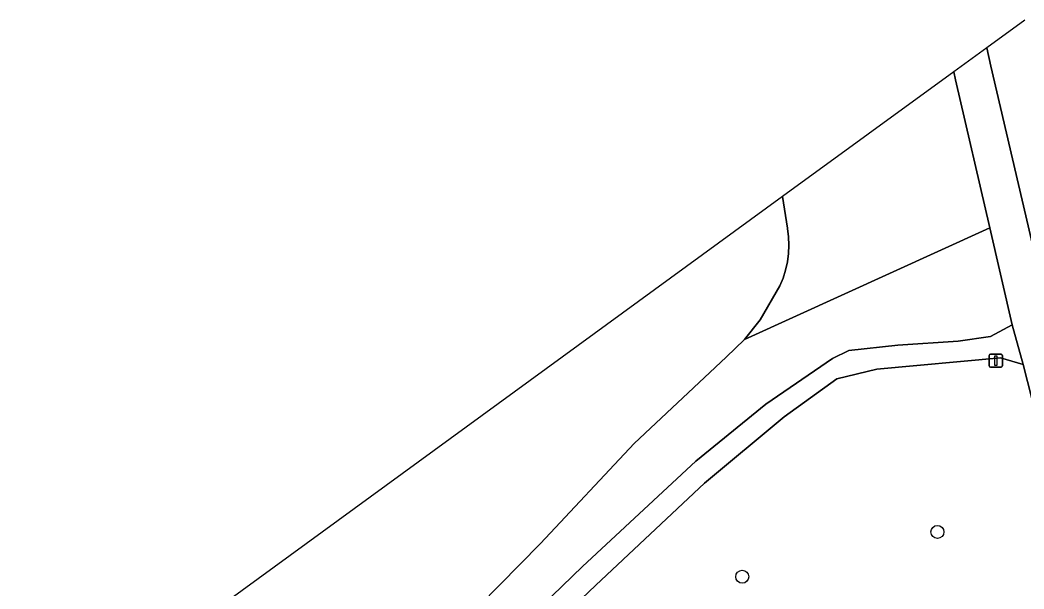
# Model space of a CAD drawing. Extents: x 162396 to 163643, y 386452 to 387406.
# Drawn here: x 162915.8 to 162991.5, y 387171.5 to 387214.4 of the extents above; entities that cross this region are included whole.
import ezdxf

# ---------------------------------------------------------------- set-up
doc = ezdxf.new("R2010")
doc.units = 0
for name, color, linetype in [('IMGEO_Afsluitpaal', 7, 'Continuous'), ('IMGEO_Berm_groen', 7, 'Continuous'), ('IMGEO_Boom', 7, 'Continuous'), ('IMGEO_Groenvoorziening', 7, 'Continuous'), ('IMGEO_Meer_plas_ven_vijver', 7, 'Continuous'), ('IMGEO_Voetpad_halfverhard', 7, 'Continuous'), ('IMGEO_Voetpad_open', 7, 'Continuous')]:
    doc.layers.add(name, color=color, linetype=linetype)

msp = doc.modelspace()

# ---------------------------------------------------------------- linework, layer by layer
at = {"layer": 'IMGEO_Afsluitpaal'}
for p, q in [((162988.995, 387189.221), (162989.785, 387189.221)), ((162989.785, 387189.221), (162988.995, 387189.221)), ((162988.895, 387188.321), (162988.895, 387189.121)), ((162988.895, 387189.121), (162988.895, 387188.321)), ((162989.885, 387189.121), (162989.885, 387188.321)), ((162989.885, 387188.321), (162989.885, 387189.121)), ((162989.785, 387188.221), (162988.995, 387188.221)), ((162988.995, 387188.221), (162989.785, 387188.221))]:
    msp.add_line(p, q, dxfattribs=at)
msp.add_lwpolyline([(162989.315, 387189.096), (162989.465, 387189.096), (162989.465, 387188.346), (162989.315, 387188.346), (162989.315, 387189.096)], dxfattribs=at)
for centre, start, end in [((162988.995, 387189.121), 90, 180), ((162988.995, 387189.121), 90, 180), ((162989.785, 387189.121), 0, 90), ((162989.785, 387189.121), 360, 90), ((162988.995, 387188.321), 180, 270), ((162988.995, 387188.321), 180, 270), ((162989.785, 387188.321), 270, 0), ((162989.785, 387188.321), 270, 0)]:
    msp.add_arc(centre, 0.1, start, end, dxfattribs=at)
at = {"layer": 'IMGEO_Berm_groen'}
msp.add_lwpolyline([(162991.575, 387214.378), (162988.713, 387212.294), (162989.024, 387210.906), (162991.82, 387198.888), (162992.48, 387196.028), (162993.053, 387193.777), (162996.266, 387194.579), (162995.042, 387199.652)], dxfattribs=at)
at = {"layer": 'IMGEO_Boom'}
for centre in [(162984.993, 387175.815), (162970.276, 387172.445)]:
    msp.add_circle(centre, 0.489, dxfattribs=at)
at = {"layer": 'IMGEO_Groenvoorziening'}
msp.add_lwpolyline([(162986.23, 387210.485), (162973.321, 387201.081), (162973.321, 387201.081), (162973.682, 387198.713), (162973.686, 387198.688), (162973.772, 387198.059), (162973.801, 387197.425), (162973.773, 387196.791), (162973.688, 387196.162), (162973.548, 387195.542), (162973.352, 387194.938), (162973.104, 387194.354), (162971.638, 387191.805), (162970.442, 387190.315), (162988.941, 387198.721), (162986.356, 387209.887)], close=True, dxfattribs=at)
for points in [[(162904.234, 387119.646), (162916.196, 387132.579), (162958.243, 387173.224), (162966.778, 387181.153), (162972.048, 387185.44), (162977.07, 387188.884), (162978.312, 387189.488), (162981.995, 387189.888), (162986.564, 387190.198), (162988.981, 387190.548), (162990.622, 387191.429), (162988.941, 387198.721), (162970.442, 387190.315), (162969.073, 387188.983), (162962.124, 387182.486), (162955.059, 387174.946), (162945.852, 387165.587), (162890.58, 387112.23)], [(162997.198, 387165.859), (162991.45, 387188.438), (162989.743, 387188.941), (162980.431, 387188.074), (162977.398, 387187.341), (162973.446, 387184.5), (162967.441, 387179.498), (162959.252, 387171.801), (162933.874, 387147.675)]]:
    msp.add_lwpolyline(points, dxfattribs=at)
at = {"layer": 'IMGEO_Meer_plas_ven_vijver'}
msp.add_lwpolyline([(162890.58, 387112.23), (162945.852, 387165.587), (162955.059, 387174.946), (162962.124, 387182.486), (162969.073, 387188.983), (162970.442, 387190.315), (162971.638, 387191.805), (162973.104, 387194.354), (162973.352, 387194.938), (162973.548, 387195.542), (162973.688, 387196.162), (162973.773, 387196.791), (162973.801, 387197.425), (162973.772, 387198.059), (162973.686, 387198.688), (162973.682, 387198.713), (162973.321, 387201.081), (162973.321, 387201.081), (162918.383, 387161.062), (162747.703, 386925.615)], dxfattribs=at)
at = {"layer": 'IMGEO_Voetpad_halfverhard'}
msp.add_lwpolyline([(162933.874, 387147.675), (162959.252, 387171.801), (162967.441, 387179.498), (162973.446, 387184.5), (162977.398, 387187.341), (162980.431, 387188.074), (162989.743, 387188.941), (162991.45, 387188.438), (162990.622, 387191.429), (162988.981, 387190.548), (162986.564, 387190.198), (162981.995, 387189.888), (162978.312, 387189.488), (162977.07, 387188.884), (162972.048, 387185.44), (162966.778, 387181.153), (162958.243, 387173.224), (162916.196, 387132.579)], dxfattribs=at)
at = {"layer": 'IMGEO_Voetpad_open'}
for points in [[(163016.162, 387109.202), (163014.635, 387109.339), (163012.065, 387119.487), (163010.556, 387125.285), (163009.73, 387128.524), (163008.202, 387134.339), (163006.762, 387140.139), (163001.083, 387162.302), (162999.591, 387168.113), (162993.428, 387192.315), (162996.632, 387193.121), (162996.266, 387194.579), (162993.053, 387193.777), (162992.48, 387196.028), (162991.82, 387198.888), (162989.024, 387210.906), (162988.713, 387212.294), (162986.23, 387210.485)], [(162986.23, 387210.485), (162986.356, 387209.887), (162988.941, 387198.721), (162990.622, 387191.429), (162991.45, 387188.438), (162997.198, 387165.859), (162997.907, 387163.149), (163002.885, 387144.421), (163006.513, 387129.798), (163007.387, 387126.313), (163011.824, 387109.13)]]:
    msp.add_lwpolyline(points, dxfattribs=at)

doc.saveas('drawing.dxf')
